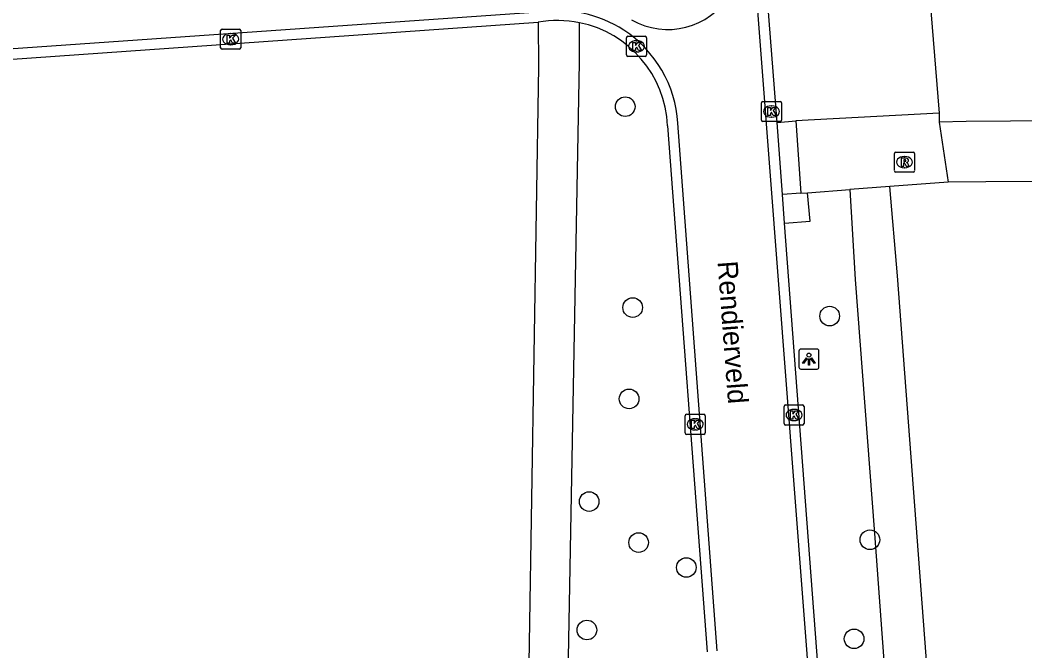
# Model space of a CAD drawing. Extents: x 162675 to 163482, y 379761 to 381227.
# Drawn here: x 163100.9 to 163151, y 380368.4 to 380399.9 of the extents above; entities that cross this region are included whole.
import ezdxf

# ---------------------------------------------------------------- set-up
doc = ezdxf.new("R2010")
doc.units = 0
for name, color, linetype in [('IMGEO_Berm_halfverhard', 7, 'Continuous'), ('IMGEO_Boom', 7, 'Continuous'), ('IMGEO_Kolk', 7, 'Continuous'), ('IMGEO_Lichtpunt', 7, 'Continuous'), ('IMGEO_Openbare_ruimte_label', 7, 'Continuous'), ('IMGEO_Parkeervlak_open', 7, 'Continuous'), ('IMGEO_Rijbaan_lokaal_gesloten', 7, 'Continuous'), ('IMGEO_Rijbaan_lokaal_open', 7, 'Continuous'), ('IMGEO_Rioolput', 7, 'Continuous'), ('IMGEO_Voetpad_open', 7, 'Continuous')]:
    doc.layers.add(name, color=color, linetype=linetype)

msp = doc.modelspace()

# ---------------------------------------------------------------- linework, layer by layer
at = {"layer": 'IMGEO_Berm_halfverhard'}
msp.add_lwpolyline([(163139.036, 380389.731), (163140.315, 380389.838), (163140.187, 380391.241)], dxfattribs=at)
at = {"layer": 'IMGEO_Boom'}
for centre in [(163131.093, 380395.542), (163131.467, 380385.535), (163141.285, 380385.108), (163131.287, 380380.986), (163129.297, 380375.871), (163143.288, 380373.966), (163131.762, 380373.827), (163134.141, 380372.586), (163129.184, 380369.472), (163142.501, 380369.033)]:
    msp.add_circle(centre, 0.489, dxfattribs=at)
at = {"layer": 'IMGEO_Kolk'}
for p, q in [((163110.929, 380398.478), (163110.929, 380399.33)), ((163111.004, 380399.404), (163111.856, 380399.404)), ((163111.417, 380399.184), (163111.442, 380399.184)), ((163111.93, 380399.33), (163111.93, 380398.478)), ((163131.157, 380398.119), (163131.157, 380398.971)), ((163131.232, 380399.045), (163132.084, 380399.045)), ((163132.158, 380398.971), (163132.158, 380398.119)), ((163111.44, 380398.624), (163111.415, 380398.624)), ((163131.645, 380398.825), (163131.67, 380398.825)), ((163111.856, 380398.404), (163111.004, 380398.404)), ((163132.084, 380398.045), (163131.232, 380398.045)), ((163131.668, 380398.265), (163131.643, 380398.265)), ((163137.883, 380394.874), (163137.883, 380395.726)), ((163137.958, 380395.8), (163138.81, 380395.8)), ((163138.371, 380395.58), (163138.396, 380395.58)), ((163138.884, 380395.726), (163138.884, 380394.874)), ((163138.394, 380395.02), (163138.369, 380395.02)), ((163138.81, 380394.8), (163137.958, 380394.8)), ((163139.009, 380379.756), (163139.009, 380380.608)), ((163139.084, 380380.682), (163139.936, 380380.682)), ((163139.497, 380380.462), (163139.522, 380380.462)), ((163140.01, 380380.608), (163140.01, 380379.756)), ((163134.082, 380379.291), (163134.082, 380380.143)), ((163134.157, 380380.217), (163135.009, 380380.217)), ((163134.57, 380379.997), (163134.595, 380379.997)), ((163135.083, 380380.143), (163135.083, 380379.291)), ((163139.52, 380379.902), (163139.495, 380379.902)), ((163134.593, 380379.437), (163134.568, 380379.437)), ((163139.936, 380379.682), (163139.084, 380379.682)), ((163135.009, 380379.217), (163134.157, 380379.217))]:
    msp.add_line(p, q, dxfattribs=at)
for points in [[(163110.929, 380398.478), (163110.929, 380399.33)], [(163111.004, 380399.404), (163111.856, 380399.404)], [(163111.25, 380399.104), (163111.373, 380399.104), (163111.373, 380398.953), (163111.503, 380399.104), (163111.667, 380399.104), (163111.521, 380398.953), (163111.674, 380398.704), (163111.522, 380398.704), (163111.437, 380398.868), (163111.373, 380398.801), (163111.373, 380398.704), (163111.25, 380398.704), (163111.25, 380399.104)], [(163111.93, 380399.33), (163111.93, 380398.478)], [(163131.157, 380398.119), (163131.157, 380398.971)], [(163131.232, 380399.045), (163132.084, 380399.045)], [(163132.158, 380398.971), (163132.158, 380398.119)], [(163131.478, 380398.745), (163131.601, 380398.745), (163131.601, 380398.594), (163131.731, 380398.745), (163131.895, 380398.745), (163131.749, 380398.594), (163131.902, 380398.345), (163131.75, 380398.345), (163131.665, 380398.509), (163131.601, 380398.442), (163131.601, 380398.345), (163131.478, 380398.345), (163131.478, 380398.745)], [(163111.856, 380398.404), (163111.004, 380398.404)], [(163132.084, 380398.045), (163131.232, 380398.045)], [(163137.883, 380394.874), (163137.883, 380395.726)], [(163137.958, 380395.8), (163138.81, 380395.8)], [(163138.204, 380395.5), (163138.327, 380395.5), (163138.327, 380395.349), (163138.457, 380395.5), (163138.621, 380395.5), (163138.475, 380395.349), (163138.628, 380395.1), (163138.476, 380395.1), (163138.391, 380395.264), (163138.327, 380395.197), (163138.327, 380395.1), (163138.204, 380395.1), (163138.204, 380395.5)], [(163138.884, 380395.726), (163138.884, 380394.874)], [(163138.81, 380394.8), (163137.958, 380394.8)], [(163139.009, 380379.756), (163139.009, 380380.608)], [(163139.084, 380380.682), (163139.936, 380380.682)], [(163140.01, 380380.608), (163140.01, 380379.756)], [(163134.082, 380379.291), (163134.082, 380380.143)], [(163134.157, 380380.217), (163135.009, 380380.217)], [(163134.403, 380379.917), (163134.526, 380379.917), (163134.526, 380379.766), (163134.656, 380379.917), (163134.82, 380379.917), (163134.674, 380379.766), (163134.827, 380379.517), (163134.675, 380379.517), (163134.59, 380379.681), (163134.526, 380379.614), (163134.526, 380379.517), (163134.403, 380379.517), (163134.403, 380379.917)], [(163135.083, 380380.143), (163135.083, 380379.291)], [(163139.33, 380380.382), (163139.453, 380380.382), (163139.453, 380380.231), (163139.583, 380380.382), (163139.747, 380380.382), (163139.601, 380380.231), (163139.754, 380379.982), (163139.602, 380379.982), (163139.517, 380380.146), (163139.453, 380380.079), (163139.453, 380379.982), (163139.33, 380379.982), (163139.33, 380380.382)], [(163139.936, 380379.682), (163139.084, 380379.682)], [(163135.009, 380379.217), (163134.157, 380379.217)]]:
    msp.add_lwpolyline(points, dxfattribs=at)
for centre, start, end in [((163111.006, 380399.328), 91.552, 178.448), ((163111.006, 380399.328), 91.552, 178.448), ((163111.854, 380399.328), 1.552, 88.448), ((163111.854, 380399.328), 1.552, 88.448), ((163131.234, 380398.969), 91.552, 178.448), ((163131.234, 380398.969), 91.552, 178.448), ((163132.082, 380398.969), 1.552, 88.448), ((163132.082, 380398.969), 1.552, 88.448), ((163111.006, 380398.48), 181.552, 268.448), ((163111.006, 380398.48), 181.552, 268.448), ((163111.854, 380398.48), 271.552, 358.448), ((163111.854, 380398.48), 271.552, 358.448), ((163131.234, 380398.121), 181.552, 268.448), ((163131.234, 380398.121), 181.552, 268.448), ((163132.082, 380398.121), 271.552, 358.448), ((163132.082, 380398.121), 271.552, 358.448), ((163137.96, 380395.724), 91.552, 178.448), ((163137.96, 380395.724), 91.552, 178.448), ((163138.808, 380395.724), 1.552, 88.448), ((163138.808, 380395.724), 1.552, 88.448), ((163137.96, 380394.876), 181.552, 268.448), ((163137.96, 380394.876), 181.552, 268.448), ((163138.808, 380394.876), 271.552, 358.448), ((163138.808, 380394.876), 271.552, 358.448), ((163139.086, 380380.606), 91.552, 178.448), ((163139.086, 380380.606), 91.552, 178.448), ((163139.934, 380380.606), 1.552, 88.448), ((163139.934, 380380.606), 1.552, 88.448), ((163134.159, 380380.141), 91.552, 178.448), ((163134.159, 380380.141), 91.552, 178.448), ((163135.007, 380380.141), 1.552, 88.448), ((163135.007, 380380.141), 1.552, 88.448), ((163139.086, 380379.758), 181.552, 268.448), ((163139.086, 380379.758), 181.552, 268.448), ((163139.934, 380379.758), 271.552, 358.448), ((163139.934, 380379.758), 271.552, 358.448), ((163134.159, 380379.293), 181.552, 268.448), ((163134.159, 380379.293), 181.552, 268.448), ((163135.007, 380379.293), 271.552, 358.448), ((163135.007, 380379.293), 271.552, 358.448)]:
    msp.add_arc(centre, 0.0765, start, end, dxfattribs=at)
for centre, major_axis, ratio, start_param, end_param in [((163111.416, 380398.904), (-0.387, 0.002), 0.722429, 4.712389, 7.853982), ((163111.441, 380398.904), (-0.39, 0.002), 0.717154, 1.570796, 4.712389), ((163131.644, 380398.545), (-0.387, 0.002), 0.722429, 4.712389, 7.853982), ((163131.669, 380398.545), (-0.39, 0.002), 0.717154, 1.570796, 4.712389), ((163138.37, 380395.3), (-0.387, 0.002), 0.722429, 4.712389, 7.853982), ((163138.395, 380395.3), (-0.39, 0.002), 0.717154, 1.570796, 4.712389), ((163139.496, 380380.182), (-0.387, 0.002), 0.722429, 4.712389, 7.853982), ((163139.521, 380380.182), (-0.39, 0.002), 0.717154, 1.570796, 4.712389), ((163134.569, 380379.717), (-0.387, 0.002), 0.722429, 4.712389, 7.853982), ((163134.594, 380379.717), (-0.39, 0.002), 0.717154, 1.570796, 4.712389)]:
    msp.add_ellipse(centre, major_axis=major_axis, ratio=ratio, start_param=start_param, end_param=end_param, dxfattribs=at)
at = {"layer": 'IMGEO_Lichtpunt'}
for p, q in [((163140.653, 380383.463), (163139.845, 380383.463)), ((163140.653, 380383.463), (163139.845, 380383.463)), ((163139.751, 380383.368), (163139.751, 380382.561)), ((163139.751, 380383.368), (163139.751, 380382.561)), ((163140.747, 380382.561), (163140.747, 380383.368)), ((163140.747, 380382.561), (163140.747, 380383.368)), ((163139.845, 380382.467), (163140.653, 380382.467)), ((163139.845, 380382.467), (163140.653, 380382.467))]:
    msp.add_line(p, q, dxfattribs=at)
for points in [[(163140.125, 380383.032), (163140.164, 380383.004), (163139.976, 380382.742), (163139.938, 380382.769), (163140.125, 380383.032)], [(163140.227, 380382.984), (163140.274, 380382.984), (163140.274, 380382.662), (163140.227, 380382.662), (163140.227, 380382.984)], [(163140.337, 380383.004), (163140.375, 380383.031), (163140.562, 380382.769), (163140.523, 380382.741), (163140.337, 380383.004)]]:
    msp.add_lwpolyline(points, dxfattribs=at)
msp.add_circle((163140.25, 380383.166), 0.0994, dxfattribs=at)
for centre, start, end in [((163139.845, 380383.368), 90, 180), ((163139.845, 380383.368), 90, 180), ((163140.653, 380383.368), 0, 90), ((163140.653, 380383.368), 0, 90), ((163139.845, 380382.561), 180, 270), ((163139.845, 380382.561), 180, 270), ((163140.653, 380382.561), 270, 0), ((163140.653, 380382.561), 270, 360)]:
    msp.add_arc(centre, 0.0946, start, end, dxfattribs=at)
at = {"layer": 'IMGEO_Parkeervlak_open'}
msp.add_lwpolyline([(163145.683, 380408.287), (163146.741, 380395.215)], dxfattribs=at)
at = {"layer": 'IMGEO_Rijbaan_lokaal_gesloten'}
for points in [[(163135.931, 380423.629), (163137.475, 380403.162), (163140.765, 380360.258), (163144.354, 380312.576)], [(163126.779, 380400.24), (163064.883, 380395.926)], [(163135.677, 380368.432), (163133.723, 380394.719)]]:
    msp.add_lwpolyline(points, dxfattribs=at)
for centre, radius, start, end in [((163127.761, 380394.35), 5.972, 56.8255, 99.4679), ((163127.754, 380394.343), 5.981, 3.6014, 56.796)]:
    msp.add_arc(centre, radius, start, end, dxfattribs=at)
at = {"layer": 'IMGEO_Rijbaan_lokaal_open'}
for points in [[(163138.661, 380394.747), (163137.658, 380407.694)], [(163064.909, 380395.406), (163126.755, 380399.742)], [(163133.202, 380394.584), (163135.179, 380368.38)], [(163138.932, 380391.167), (163138.661, 380394.747)], [(163139.036, 380389.731), (163138.932, 380391.167)], [(163142.33, 380346.217), (163139.036, 380389.731)]]:
    msp.add_lwpolyline(points, dxfattribs=at)
for centre, radius, start, end in [((163133.224, 380402.985), 3.601, 239.7745, 328.8373), ((163127.736, 380394.395), 5.436, 78.602, 100.3943), ((163127.737, 380394.36), 5.47, 2.3433, 78.6828)]:
    msp.add_arc(centre, radius, start, end, dxfattribs=at)
at = {"layer": 'IMGEO_Rioolput'}
for p, q in [((163144.513, 380392.353), (163144.513, 380393.205)), ((163144.588, 380393.279), (163145.44, 380393.279)), ((163145.001, 380393.059), (163145.026, 380393.059)), ((163145.514, 380393.205), (163145.514, 380392.353)), ((163145.024, 380392.499), (163144.999, 380392.499)), ((163145.44, 380392.279), (163144.588, 380392.279))]:
    msp.add_line(p, q, dxfattribs=at)
for points in [[(163144.513, 380392.353), (163144.513, 380393.205)], [(163144.588, 380393.279), (163145.44, 380393.279)], [(163145.102, 380392.977), (163144.85, 380392.979), (163144.85, 380392.579)], [(163145.514, 380393.205), (163145.514, 380392.353)], [(163144.85, 380392.579), (163144.974, 380392.579), (163144.974, 380392.741), (163144.985, 380392.741)], [(163145.028, 380392.898), (163144.974, 380392.898), (163144.974, 380392.817)], [(163144.974, 380392.817), (163145.026, 380392.817)], [(163145.032, 380392.712), (163145.103, 380392.579), (163145.243, 380392.579), (163145.178, 380392.705)], [(163145.44, 380392.279), (163144.588, 380392.279)]]:
    msp.add_lwpolyline(points, dxfattribs=at)
for centre, radius, start, end in [((163144.59, 380393.203), 0.0765, 91.552, 178.448), ((163144.59, 380393.203), 0.0765, 91.552, 178.448), ((163145.101, 380392.867), 0.109, 350.3612, 89.416), ((163145.438, 380393.203), 0.0765, 1.552, 88.448), ((163145.438, 380393.203), 0.0765, 1.552, 88.448), ((163144.984, 380392.688), 0.0533, 26.0293, 88.6989), ((163145.01, 380393.006), 0.19, 274.7715, 282.9687), ((163145.034, 380392.802), 0.0964, 77.0061, 93.1865), ((163145.048, 380392.859), 0.0378, 276.6634, 79.6772), ((163145.099, 380392.867), 0.112, 277.5842, 350.9817), ((163145.083, 380392.652), 0.108, 29.5134, 73.7905), ((163144.59, 380392.355), 0.0765, 181.552, 268.448), ((163144.59, 380392.355), 0.0765, 181.552, 268.448), ((163145.438, 380392.355), 0.0765, 271.552, 358.448), ((163145.438, 380392.355), 0.0765, 271.552, 358.448)]:
    msp.add_arc(centre, radius, start, end, dxfattribs=at)
for centre, major_axis, ratio, start_param, end_param in [((163145, 380392.779), (-0.387, 0.002), 0.722429, 4.712389, 7.853982), ((163145.025, 380392.779), (-0.39, 0.002), 0.717154, 1.570796, 4.712389)]:
    msp.add_ellipse(centre, major_axis=major_axis, ratio=ratio, start_param=start_param, end_param=end_param, dxfattribs=at)
at = {"layer": 'IMGEO_Voetpad_open'}
for points in [[(163126.755, 380399.742), (163126.78, 380397.532), (163126.19, 380361.661)], [(163128.149, 380361.798), (163128.82, 380397.751), (163128.81, 380399.724)], [(163146.741, 380395.215), (163139.595, 380394.828)], [(163146.741, 380395.215), (163146.749, 380394.77)], [(163199.027, 380395.185), (163148.083, 380394.795), (163146.749, 380394.77)], [(163138.661, 380394.747), (163139.595, 380394.828)], [(163139.595, 380394.828), (163139.844, 380391.229)], [(163146.749, 380394.77), (163147.198, 380391.781)], [(163204.133, 380392.177), (163149.068, 380391.797), (163147.198, 380391.781)], [(163140.187, 380391.241), (163142.283, 380391.415)], [(163144.279, 380391.558), (163142.283, 380391.415)], [(163142.283, 380391.415), (163142.548, 380386.928), (163143.52, 380374.274), (163145.542, 380346.659)], [(163147.198, 380391.781), (163144.279, 380391.558)], [(163147.688, 380347.017), (163144.662, 380387.12), (163144.279, 380391.558)], [(163139.844, 380391.229), (163138.932, 380391.167)], [(163139.844, 380391.229), (163140.187, 380391.241)]]:
    msp.add_lwpolyline(points, dxfattribs=at)

# ---------------------------------------------------------------- texts
at = {"layer": 'IMGEO_Openbare_ruimte_label'}
msp.add_text('Rendierveld', height=1, rotation=274.2449, dxfattribs=at).set_placement((163135.695, 380387.821))

doc.saveas('drawing.dxf')
